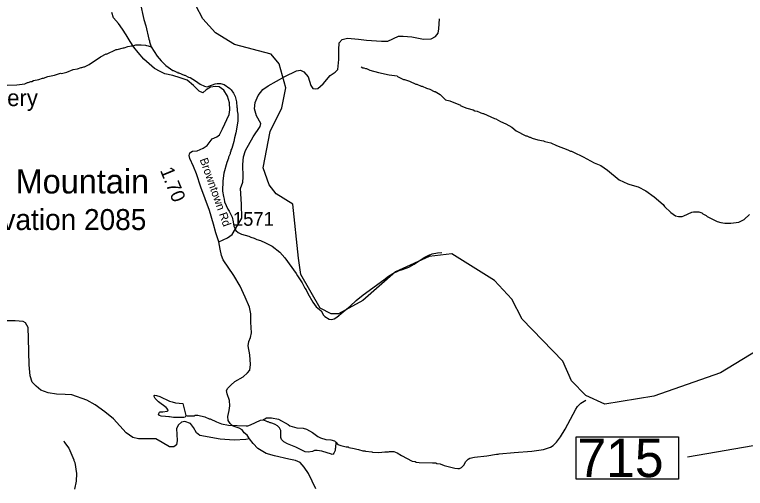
# Model space of a CAD drawing. Extents: x 1248089 to 1457196, y 820910 to 988753.
# Drawn here: x 1339259 to 1345887, y 932599 to 936898 of the extents above; entities that cross this region are included whole.
import ezdxf

# ---------------------------------------------------------------- set-up
doc = ezdxf.new("R2010")
doc.units = 0
for name, color, linetype in [('Exist Cultural Cemetery Label', 7, 'Continuous'), ('Exist Geographical Mountain Summit Elevation Number Label', 7, 'Continuous'), ('Exist Geographical Mountain Summit Label', 7, 'Continuous'), ('Exist Hydrographic Creek Single Shore', 7, 'Continuous'), ('Exist Hydrographic Misc Water Feature', 7, 'Continuous'), ('Exist Road Non-System Type 51', 7, 'Continuous'), ('Exist Road Secondary Structure Standard Bridge Number Label', 7, 'Continuous'), ('Exist Road Secondary Type 41 Attributed', 7, 'Continuous'), ('Exist Road Secondary Type 51 Attributed', 7, 'Continuous'), ('Exist Road Secondary Type 51 Label', 7, 'Continuous'), ('Prop GRAU CAT1 Cell', 7, 'Continuous'), ('Prop Lane Lines', 7, 'Continuous')]:
    doc.layers.add(name, color=color, linetype=linetype)

msp = doc.modelspace()

# ---------------------------------------------------------------- linework, layer by layer
at = {"layer": 'Exist Hydrographic Creek Single Shore'}
for points in [[(1341783.2, 935177), (1341631.8, 935270.7), (1341566.8, 935354.2), (1341511.9, 935506.2), (1341576.9, 935836.6), (1341681.9, 936051.1), (1341719.8, 936234.2), (1341657.9, 936452.1), (1341584.9, 936538.9), (1341252.8, 936627.7), (1341079.8, 936733), (1340965.8, 936860), (1340837.8, 937105.4), (1340663.8, 937542.3), (1340579.8, 937852.7), (1340531.8, 937955.4), (1340251.8, 938144.7), (1340137.8, 938271.9)], [(1346203.3, 933977.1), (1345662.3, 933646.5), (1345057.3, 933435.4), (1344613.2, 933362.3), (1344440.3, 933441.2), (1344309.3, 933575.2), (1344230.2, 933754.1), (1343863.2, 934135.7), (1343767.2, 934314.9), (1343612.2, 934485.4), (1343225.1, 934726.2), (1343017.2, 934704.2), (1342713.1, 934562.6), (1342416.2, 934302.6), (1342196.2, 934182.2), (1342130.2, 934183.7), (1342030.2, 934234.8), (1341854.2, 934540.5), (1341833.3, 934687.7), (1341783.2, 935177)]]:
    msp.add_lwpolyline(points, dxfattribs=at)
at = {"layer": 'Exist Hydrographic Misc Water Feature'}
for points in [[(1340398.3, 937005.3), (1340431, 936852.7), (1340449.7, 936796.3), (1340475.2, 936675.7), (1340482.8, 936659.5), (1340482.6, 936651.5), (1340498.3, 936606.7)], [(1339191.7, 936258.4), (1339277.6, 936261), (1339350.4, 936271), (1339374.5, 936280.5), (1339382.5, 936280.3), (1339406.8, 936291.7), (1339414.8, 936291.5), (1339430.9, 936299.2), (1339479.2, 936310.1), (1339511.4, 936321.4), (1339519.4, 936321.2), (1339559.8, 936336.2), (1339620, 936346.9), (1339676.4, 936365.7), (1339682.7, 936364.5), (1339732.7, 936376.4), (1339789.2, 936399.1), (1339829.3, 936406.3), (1339861.5, 936417.5), (1339869.5, 936417.3), (1339885.7, 936424.9), (1339893.7, 936424.8), (1339934.1, 936443.9), (1340037.6, 936513.5), (1340088.2, 936540.4), (1340092.1, 936538.9), (1340181.1, 936582.3), (1340187.5, 936581.2), (1340245.4, 936596.9), (1340253.4, 936596.6), (1340285.7, 936607.9), (1340317.8, 936615.2), (1340333.8, 936614.9), (1340358, 936622.3), (1340406, 936623.2), (1340445.9, 936620.3), (1340453.8, 936616.1), (1340469.8, 936615.8), (1340498.3, 936606.7)], [(1340498.3, 936606.7), (1340551.8, 936520), (1340588.9, 936477.2), (1340630, 936436.3), (1340692.9, 936390.9), (1340700.9, 936390.7), (1340728.6, 936376), (1340734.7, 936378), (1340740.5, 936369.8), (1340748.5, 936369.6), (1340796.1, 936348.5), (1340804.1, 936348.3), (1340835.6, 936331.6), (1340851.5, 936327.3), (1340898.9, 936298.2), (1340942.3, 936265.3), (1340981.8, 936248.4), (1341005.7, 936243.9), (1341021.8, 936247.4), (1341078.3, 936270.2), (1341094.4, 936273.9), (1341126.4, 936273.2), (1341158.2, 936264.5), (1341211.4, 936227.2), (1341223.1, 936214.9), (1341244.5, 936186.5), (1341259.8, 936154.1), (1341270.8, 936106), (1341273.7, 936057.9), (1341277.5, 936049.8), (1341277, 936025.8), (1341284.3, 935993.7), (1341283, 935929.7), (1341264.7, 935826.2), (1341251.7, 935778.4), (1341247, 935746.5), (1341229.6, 935682.9), (1341221.2, 935667.1), (1341221, 935659.1), (1341212.7, 935643.4), (1341212.5, 935635.4), (1341199.8, 935603.6), (1341199.7, 935595.6), (1341182.8, 935556), (1341156.8, 935460.6), (1341147.2, 935388.8), (1341145.2, 935294.9), (1341152, 935246.8), (1341159.6, 935224.5), (1341163.1, 935200.6), (1341193.6, 935131.9), (1341205.3, 935115.6), (1341232, 935059), (1341239.7, 935016.9), (1341246.3, 934978.7), (1341257.7, 934954.4), (1341265.4, 934940.2), (1341285, 934921.8), (1341316.7, 934905.1), (1341384.3, 934887.6), (1341400.2, 934879.2), (1341431.9, 934870.5), (1341455.6, 934858), (1341487.4, 934849.3), (1341535, 934828.2), (1341594.3, 934796.9), (1341665.2, 934743.3), (1341710.1, 934692.3), (1341812.9, 934550), (1341824.5, 934527.8), (1341867.1, 934464.8), (1341890, 934416.3), (1341901.7, 934400), (1341917, 934367.7), (1341963.2, 934288.7), (1341994.4, 934248), (1342039.5, 934209), (1342060.7, 934170.6), (1342072.4, 934158.3), (1342111.9, 934135.4), (1342131.9, 934132.9), (1342156, 934136.4), (1342180.3, 934151.8), (1342237.4, 934202.6), (1342302.5, 934253.1), (1342355.6, 934303.9), (1342420.7, 934356.5), (1342607.6, 934490.2), (1342648.4, 934525.3), (1342689, 934550.3), (1342745.5, 934577.1), (1342777.7, 934584.4), (1342834.2, 934607.1), (1342882.8, 934634), (1342972.1, 934694), (1343020.6, 934718.9), (1343028.6, 934718.7), (1343044.8, 934726.4), (1343093.1, 934737.2), (1343133.1, 934740.4)], [(1342401.7, 936424.5), (1342417.5, 936416.1), (1342425.5, 936416), (1342441.3, 936407.6), (1342449.3, 936407.4), (1342481.1, 936394.8), (1342560.5, 936372.9), (1342656.1, 936350.8), (1342727.9, 936341.2), (1342730.6, 936335.7), (1342787.1, 936307.8), (1342793.5, 936308.8), (1342838.9, 936294.7), (1342898.3, 936265.4), (1342906.3, 936265.2), (1342945.8, 936248.4), (1342953.8, 936248.2), (1342993.5, 936231.2), (1343025.3, 936222.5), (1343064.9, 936201.6), (1343072.9, 936201.5), (1343118.2, 936172.5), (1343167.2, 936123.4), (1343207, 936114.5), (1343302.1, 936076.3), (1343304.9, 936070.8), (1343361.6, 936049.1), (1343417.3, 936033.8), (1343433, 936025.5), (1343452.9, 936021), (1343480.6, 936008.4), (1343488.6, 936008.1), (1343504.5, 935999.8), (1343512.5, 935999.6), (1343611.5, 935955.4), (1343623.4, 935953.2), (1343665.3, 935927.3), (1343714.5, 935907.2), (1343769.1, 935875.9), (1343809.1, 935843), (1343896.2, 935799.1), (1343904.1, 935798.9), (1343927.8, 935786.4), (1343935.8, 935786.2), (1343951.6, 935777.9), (1344003.3, 935762.7), (1344055.1, 935753.5), (1344067, 935747.2), (1344121.7, 935735.7), (1344174.9, 935709.9), (1344277.3, 935670.5), (1344301, 935658), (1344309, 935657.8), (1344328.8, 935649.4), (1344416, 935607.5), (1344514.8, 935553.2), (1344574.3, 935527.9), (1344637.3, 935486.5), (1344743.4, 935400.2), (1344781, 935379.3), (1344820.2, 935363.4)], [(1344820.2, 935363.4), (1344838.5, 935356), (1344914, 935336.3), (1344985.2, 935298.8), (1345058.1, 935245), (1345140.5, 935175.2), (1345154.1, 935157), (1345209, 935101.7), (1345254.3, 935072.7), (1345280.2, 935066.1), (1345312.2, 935067.5), (1345328.2, 935071.1), (1345401, 935105.4), (1345417.1, 935109.1), (1345465.1, 935108), (1345492.9, 935099.4), (1345500.7, 935091.2), (1345532.4, 935074.4), (1345540.2, 935066.3), (1345631.2, 935020.3), (1345663, 935011.6), (1345698.9, 935006.8), (1345754.8, 935005.5), (1345827.1, 935015.9), (1345875.6, 935038.8), (1345924.5, 935083.7)], [(1340812.9, 933260.7), (1340812.9, 933256.7), (1340804.6, 933246.9), (1340794.5, 933241.1), (1340700.5, 933243.2), (1340664.7, 933250), (1340656.6, 933248.2), (1340626.8, 933252.9), (1340588.8, 933253.7), (1340573, 933262.1), (1340565.2, 933272.2), (1340571.5, 933290.1), (1340579.6, 933293.9), (1340601.7, 933293.5), (1340641.8, 933298.5), (1340647.8, 933302.4), (1340650.1, 933312.3), (1340632.5, 933332.7), (1340563.6, 933384.3), (1340534.3, 933415), (1340524.7, 933433.1), (1340523.2, 933441.9), (1340529, 933446.3), (1340544.9, 933442.6), (1340576.7, 933433.9), (1340663.8, 933392), (1340687.6, 933383.5), (1340719.4, 933374.8), (1340785.6, 933368.5), (1340812.9, 933260.7)], [(1342173.4, 933019.1), (1342191.2, 932997.8), (1342219, 932989.2), (1342266.7, 932976.1), (1342282.7, 932975.7), (1342290.6, 932971.6), (1342338.5, 932962.5), (1342362.3, 932954), (1342378.3, 932953.6), (1342417.9, 932940.8), (1342433.9, 932940.4), (1342441.9, 932936.2), (1342497.8, 932930.9), (1342505.7, 932926.7), (1342561.7, 932925.5), (1342617.8, 932932.3), (1342649.7, 932931.5), (1342657.8, 932935.3), (1342697.8, 932934.4), (1342729.6, 932921.7), (1342769, 932896.9), (1342863.9, 932846.8), (1342891.8, 932842.1), (1342899.7, 932837.9), (1342927.6, 932833.3), (1343047.6, 932832.6), (1343079.5, 932829.9), (1343087.4, 932825.7), (1343119.4, 932821), (1343155.1, 932808.2), (1343250.5, 932782.1), (1343278.4, 932779.5), (1343294.5, 932781.1), (1343310.6, 932788.7), (1343333.2, 932810.3), (1343351.8, 932843.8), (1343372.3, 932865.3), (1343388.5, 932875), (1343428.7, 932884.1), (1343541, 932895.6), (1343629.3, 932909.6), (1343645.3, 932909.2), (1343653.4, 932913), (1343789.6, 932926), (1343949.9, 932936.4), (1344054.2, 932952.1), (1344118.7, 932974.6), (1344143, 932990), (1344173.6, 933017.4), (1344210.7, 933066.5), (1344252.2, 933135.6), (1344348.2, 933317.4), (1344364.7, 933341), (1344395.4, 933372.3), (1344438.7, 933398.6)], [(1340812.9, 933260.7), (1340824.9, 933258.4), (1340888.9, 933259), (1340897, 933262.8), (1340920.9, 933262.3), (1340982.7, 933248.9), (1341024.3, 933231.9), (1341032.3, 933231.7), (1341089.7, 933202.5), (1341135.3, 933185.5), (1341199, 933172.1), (1341358.8, 933166.4), (1341374.9, 933168.1), (1341399, 933175.6), (1341488, 933217.6), (1341512.2, 933220.7)], [(1341512.2, 933220.7), (1341542.5, 933238.3), (1341554.5, 933240), (1341588.5, 933239.3), (1341652.2, 933225.9), (1341739.2, 933180), (1341754.9, 933167.6), (1341818.6, 933150.1), (1341874.4, 933144.9), (1341906.2, 933136.2), (1341961.6, 933107), (1342008.7, 933069.9), (1342032.5, 933057.3), (1342080.2, 933044.3), (1342128.1, 933039.2), (1342159.9, 933030.5), (1342173.4, 933019.1)], [(1342173.4, 933019.1), (1342170.5, 932966.3), (1342166.3, 932958.4), (1342166, 932942.4), (1342153.5, 932918.6), (1342147.4, 932910.8), (1342139.3, 932907), (1342133.3, 932911.1), (1342045.9, 932937.1), (1342002.1, 932944.1), (1341978, 932942.6), (1341961.9, 932934.9), (1341921.7, 932927.9), (1341893.8, 932932.5), (1341810.7, 932974.4), (1341733.4, 933004.1), (1341699.7, 933020.8), (1341678.2, 933043.3), (1341672.6, 933061.4), (1341674, 933125.4), (1341662.5, 933149.6), (1341642.9, 933168.1), (1341623.1, 933180.5), (1341599.4, 933187), (1341583.5, 933195.4), (1341575.5, 933195.6), (1341559.7, 933204), (1341551.7, 933204.2), (1341512.2, 933220.7)], [(1339703.9, 933029.7), (1339711.6, 933015.4), (1339750.5, 932964.6), (1339796.2, 932859.6), (1339796, 932851.6), (1339803.7, 932835.4), (1339821.5, 932735), (1339817.3, 932663.9), (1339802.4, 932591.5)]]:
    msp.add_lwpolyline(points, dxfattribs=at)
at = {"layer": 'Exist Road Non-System Type 51'}
msp.add_lwpolyline([(1341110.4, 934836.3), (1341188.4, 934873.3), (1341231.2, 934902.7), (1341284.7, 934991), (1341319.4, 935049.9), (1341316.7, 935178.3), (1341308.7, 935320.1), (1341327.4, 935378.9), (1341332.8, 935421.7), (1341330.1, 935536.7), (1341335.4, 935606.3), (1341351.5, 935665.2), (1341423.7, 935788.2), (1341485.1, 935881.8), (1341493.2, 935911.3), (1341453.1, 935980.8), (1341434.3, 936042.3), (1341439.7, 936099.9), (1341469.1, 936164.1), (1341509.2, 936217.6), (1341557.3, 936252.3), (1341709.7, 936335.3), (1341816.6, 936388.8), (1341851.3, 936394.1), (1341883.4, 936378.1), (1341920.8, 936332.6), (1341944.9, 936255), (1341963.6, 936228.3), (1341987.7, 936225.6), (1342009, 936228.3), (1342057.2, 936268.4), (1342121.3, 936346), (1342166.8, 936375.4), (1342190.8, 936399.5), (1342198.8, 936490.4), (1342198.8, 936578.7), (1342201.5, 936641.6), (1342230.9, 936671), (1342279, 936684.4), (1342377.9, 936673.7), (1342450.1, 936665.6), (1342586.4, 936657.6), (1342642.6, 936657.6), (1342741.5, 936703.1), (1342784.2, 936703.1), (1342861.7, 936695.1), (1342968.7, 936676.3), (1343038.2, 936679), (1343075.6, 936700.4), (1343099.7, 936729.8), (1343105, 936770), (1343113, 936860.9)], dxfattribs=at)
at = {"layer": 'Exist Road Secondary Structure Standard Bridge Number Label'}
msp.add_line((1347639.2, 933272.4), (1345361.5, 932882.7), dxfattribs=at)
msp.add_lwpolyline([(1344351.4, 933066.1), (1345280.4, 933066.1), (1345280.4, 932682), (1344351.4, 932682)], close=True, dxfattribs=at)
at = {"layer": 'Exist Road Secondary Type 41 Attributed'}
msp.add_lwpolyline([(1341390.6, 933048.5), (1341368.1, 933083), (1341340.8, 933104), (1341324, 933131.3), (1341296.8, 933146), (1341242.2, 933164.9), (1341214.9, 933188), (1341196, 933215.3), (1341193.9, 933253.1), (1341204.4, 933305.6), (1341210.7, 933347.6), (1341206.5, 933395.9), (1341185.5, 933456.9), (1341181.3, 933486.3), (1341193.9, 933509.4), (1341219.1, 933536.7), (1341256.9, 933570.3), (1341330.3, 933612.3), (1341372.3, 933648), (1341391.2, 933673.2), (1341397.5, 933723.6), (1341393.3, 933809.8), (1341376.5, 933892.2), (1341382.8, 933932.2), (1341397.5, 933967.9), (1341408, 934009.9), (1341401.7, 934108.6), (1341401.7, 934184.2), (1341389.1, 934243), (1341351.3, 934333.4), (1341305.2, 934434.2), (1341248.5, 934530.8), (1341150.3, 934672.4), (1341135.6, 934712.4), (1341123, 934771.2), (1341110.4, 934836.3), (1341085.2, 934918.2), (1341062.1, 934998), (1341026.4, 935119.9), (1340949, 935332.5), (1340909.1, 935454.4), (1340881.8, 935519.5), (1340848.3, 935593), (1340842, 935618.2), (1340848.3, 935643.4), (1340871.4, 935660.2), (1340915.4, 935662.3), (1340967.9, 935685.4), (1341005.7, 935710.6), (1341051.8, 935771.6), (1341091.7, 935788.4), (1341116.9, 935807.3), (1341144.2, 935861.9), (1341205.1, 935990), (1341210.9, 936034.7), (1341206.7, 936097.8), (1341189.9, 936156.6), (1341156.3, 936213.3), (1341114.3, 936242.7), (1341080.8, 936246.9), (1341036.7, 936240.6), (1340996.8, 936215.4), (1340965.3, 936188.1), (1340933.9, 936202.8), (1340881.4, 936253.2), (1340822.6, 936303.6), (1340759.7, 936324.6), (1340692.5, 936345.6), (1340621.1, 936360.3), (1340579.2, 936381.3), (1340528.8, 936408.6), (1340430.1, 936494.8), (1340378.6, 936554.9), (1340340.9, 936603.2), (1340307.3, 936653.7), (1340269.5, 936714.6), (1340238, 936767.1), (1340200.2, 936817.5), (1340156.4, 936867.3), (1340141.7, 936917.7)], dxfattribs=at)
at = {"layer": 'Exist Road Secondary Type 51 Attributed'}
for points in [[(1341390.6, 933048.5), (1341356.7, 933041.7), (1341251.5, 933035.6), (1341122, 933045.7), (1340939.9, 933078.1), (1340909.6, 933104.4), (1340881.2, 933153), (1340854.9, 933187.4), (1340801.2, 933207.6), (1340772.9, 933201.5), (1340744.6, 933177.2), (1340726.4, 933142.8), (1340732.5, 933033.4), (1340728.4, 932995), (1340702.1, 932976.7), (1340663.7, 932976.7), (1340596.9, 933015.2), (1340538.2, 933047.6), (1340465.4, 933049.6), (1340382.5, 933049.6), (1340331.9, 933061.8), (1340271.2, 933104.3), (1340156.4, 933229.1), (1340077.5, 933293.9), (1339990.6, 933356.7), (1339913.7, 933401.2), (1339778.5, 933447.4), (1339715.8, 933451.5), (1339638.9, 933455.5), (1339562, 933467.7), (1339497.3, 933492), (1339454.8, 933526.4), (1339418.4, 933562.8), (1339400.2, 933621.5), (1339390.5, 933719.8), (1339384.4, 933960.7), (1339380.4, 934057.9), (1339356.1, 934102.5), (1339335.9, 934114.6), (1339263, 934120.7), (1339155.8, 934118.7)], [(1341990.6, 932595.7), (1341923.4, 932734.4), (1341885.7, 932793.2), (1341847.9, 932835.2), (1341805.9, 932852), (1341747.1, 932864.6), (1341617, 932894), (1341539.4, 932917.1), (1341463.8, 932961.2), (1341421.8, 933005.4), (1341390.6, 933048.5)]]:
    msp.add_lwpolyline(points, dxfattribs=at)

# ---------------------------------------------------------------- texts
at = {"layer": 'Exist Cultural Cemetery Label'}
msp.add_text('Burke Cemetery', height=150, dxfattribs=at).set_placement((1338020.9, 936067.7))
at = {"layer": 'Exist Geographical Mountain Summit Elevation Number Label'}
msp.add_text('Elevation 2085', height=190, dxfattribs=at).set_placement((1338772.4, 934943.4))
at = {"layer": 'Exist Geographical Mountain Summit Label'}
msp.add_text('Burke Mountain', height=220, dxfattribs=at).set_placement((1338418, 935274.9))
at = {"layer": 'Exist Road Secondary Structure Standard Bridge Number Label'}
msp.add_text('715', height=350, dxfattribs=at).set_placement((1344363.9, 932701.7))
at = {"layer": 'Exist Road Secondary Type 51 Label'}
msp.add_text('Browntown Rd', height=75, rotation=289.44341, dxfattribs=at).set_placement((1340936.3, 935582.7))
at = {"layer": 'Prop GRAU CAT1 Cell'}
msp.add_text('1.70', height=125, rotation=292.16219, dxfattribs=at).set_placement((1340575.8, 935485.3))
at = {"layer": 'Prop Lane Lines'}
msp.add_text('1571', height=125, dxfattribs=at).set_placement((1341238.1, 934981.7))

doc.saveas('drawing.dxf')
